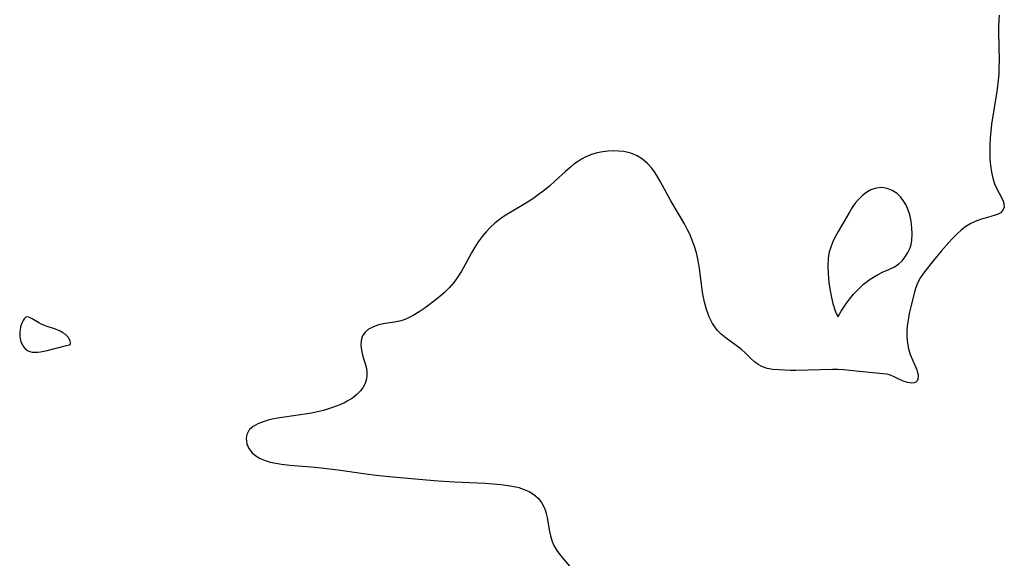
# Model space of a CAD drawing. Header units: metres. Extents: x 1073367 to 1082519, y 1569854 to 1574957.
# Tile 261 of 656: x 1075517 to 1075747, y 1574212 to 1574338. Entities that reach past the tile are written whole.
import ezdxf

# ---------------------------------------------------------------- set-up
doc = ezdxf.new("R2010")
doc.units = ezdxf.units.M
doc.layers.add('CGG_CurvaNivelLidar_v1', color=253, linetype='Continuous', lineweight=30)

msp = doc.modelspace()

# ---------------------------------------------------------------- linework, layer by layer
at = {"layer": 'CGG_CurvaNivelLidar_v1'}
for p, q in [((1075746.2027, 1574338.8266, 66), (1075746.1073, 1574337.567, 66)), ((1075746.0526, 1574336.2336, 66), (1075746.0479, 1574334.9004, 66)), ((1075746.1073, 1574337.567, 66), (1075746.0526, 1574336.2336, 66)), ((1075746.0479, 1574334.9004, 66), (1075746.1506, 1574328.158, 66)), ((1075746.1401, 1574326.5969, 66), (1075746.077, 1574325.0306, 66)), ((1075746.1506, 1574328.158, 66), (1075746.1401, 1574326.5969, 66)), ((1075746.077, 1574325.0306, 66), (1075745.9621, 1574323.6257, 66)), ((1075745.9621, 1574323.6257, 66), (1075745.6407, 1574321.0094, 66)), ((1075745.6407, 1574321.0094, 66), (1075744.4218, 1574313.3155, 66)), ((1075744.4218, 1574313.3155, 66), (1075744.2267, 1574311.693, 66)), ((1075744.0863, 1574310.0736, 66), (1075743.9999, 1574308.4638, 66)), ((1075744.2267, 1574311.693, 66), (1075744.0863, 1574310.0736, 66)), ((1075743.9999, 1574308.4638, 66), (1075743.9687, 1574306.7059, 66)), ((1075649.4086, 1574305.7106, 66), (1075648.3976, 1574305.1687, 66)), ((1075650.7233, 1574306.2339, 66), (1075649.4086, 1574305.7106, 66)), ((1075652.087, 1574306.6204, 66), (1075650.7233, 1574306.2339, 66)), ((1075653.3703, 1574306.8811, 66), (1075652.087, 1574306.6204, 66)), ((1075654.6695, 1574307.0434, 66), (1075653.3703, 1574306.8811, 66)), ((1075655.885, 1574307.0926, 66), (1075654.6695, 1574307.0434, 66)), ((1075657.0949, 1574307.0438, 66), (1075655.885, 1574307.0926, 66)), ((1075658.2875, 1574306.8973, 66), (1075657.0949, 1574307.0438, 66)), ((1075659.9067, 1574306.5165, 66), (1075658.2875, 1574306.8973, 66)), ((1075661.4282, 1574305.8975, 66), (1075659.9067, 1574306.5165, 66)), ((1075662.6772, 1574305.1116, 66), (1075661.4282, 1574305.8975, 66)), ((1075743.9687, 1574306.7059, 66), (1075744.0089, 1574305.1463, 66)), ((1075645.8284, 1574303.3028, 66), (1075644.6323, 1574302.2522, 66)), ((1075646.6167, 1574303.9395, 66), (1075645.8284, 1574303.3028, 66)), ((1075647.4214, 1574304.5337, 66), (1075646.6167, 1574303.9395, 66)), ((1075648.3976, 1574305.1687, 66), (1075647.4214, 1574304.5337, 66)), ((1075663.8161, 1574304.134, 66), (1075662.6772, 1574305.1116, 66)), ((1075664.844, 1574302.997, 66), (1075663.8161, 1574304.134, 66)), ((1075744.0089, 1574305.1463, 66), (1075744.1314, 1574303.6233, 66)), ((1075744.1314, 1574303.6233, 66), (1075744.3579, 1574302.1226, 66)), ((1075644.6323, 1574302.2522, 66), (1075642.2495, 1574300.052, 66)), ((1075665.4648, 1574302.1661, 66), (1075664.844, 1574302.997, 66)), ((1075666.0466, 1574301.2874, 66), (1075665.4648, 1574302.1661, 66)), ((1075666.8937, 1574299.8632, 66), (1075666.0466, 1574301.2874, 66)), ((1075744.3579, 1574302.1226, 66), (1075744.6899, 1574300.6922, 66)), ((1075640.8661, 1574298.837, 66), (1075639.4362, 1574297.6679, 66)), ((1075642.2495, 1574300.052, 66), (1075640.8661, 1574298.837, 66)), ((1075669.3395, 1574295.3707, 66), (1075666.8937, 1574299.8632, 66)), ((1075718.6956, 1574298.4868, 66), (1075717.4233, 1574298.3539, 66)), ((1075719.9548, 1574298.2973, 66), (1075718.6956, 1574298.4868, 66)), ((1075744.6899, 1574300.6922, 66), (1075745.1298, 1574299.3551, 66)), ((1075745.1298, 1574299.3551, 66), (1075745.6384, 1574298.1972, 66)), ((1075637.9576, 1574296.5611, 66), (1075636.7513, 1574295.7394, 66)), ((1075639.4362, 1574297.6679, 66), (1075637.9576, 1574296.5611, 66)), ((1075714.0902, 1574296.559, 66), (1075713.2572, 1574295.7294, 66)), ((1075714.9852, 1574297.2674, 66), (1075714.0902, 1574296.559, 66)), ((1075716.1739, 1574297.9354, 66), (1075714.9852, 1574297.2674, 66)), ((1075717.4233, 1574298.3539, 66), (1075716.1739, 1574297.9354, 66)), ((1075721.1608, 1574297.8196, 66), (1075719.9548, 1574298.2973, 66)), ((1075722.2693, 1574297.0874, 66), (1075721.1608, 1574297.8196, 66)), ((1075723.0477, 1574296.3418, 66), (1075722.2693, 1574297.0874, 66)), ((1075723.7331, 1574295.475, 66), (1075723.0477, 1574296.3418, 66)), ((1075745.6384, 1574298.1972, 66), (1075746.702, 1574296.1677, 66)), ((1075635.1024, 1574294.7108, 66), (1075631.8485, 1574292.7745, 66)), ((1075636.7513, 1574295.7394, 66), (1075635.1024, 1574294.7108, 66)), ((1075672.4797, 1574290.0232, 66), (1075669.3395, 1574295.3707, 66)), ((1075712.4834, 1574294.8046, 66), (1075711.7689, 1574293.8046, 66)), ((1075713.2572, 1574295.7294, 66), (1075712.4834, 1574294.8046, 66)), ((1075724.321, 1574294.5111, 66), (1075723.7331, 1574295.475, 66)), ((1075724.8015, 1574293.4684, 66), (1075724.321, 1574294.5111, 66)), ((1075746.702, 1574296.1677, 66), (1075747.1246, 1574295.2891, 66)), ((1075747.3908, 1574293.9145, 66), (1075747.0713, 1574293.1728, 66)), ((1075747.1246, 1574295.2891, 66), (1075747.3151, 1574294.7578, 66)), ((1075747.3151, 1574294.7578, 66), (1075747.3908, 1574293.9145, 66)), ((1075630.3005, 1574291.7939, 66), (1075629.1851, 1574291.0146, 66)), ((1075631.8485, 1574292.7745, 66), (1075630.3005, 1574291.7939, 66)), ((1075711.1254, 1574292.7745, 66), (1075708.498, 1574288.2505, 66)), ((1075711.7689, 1574293.8046, 66), (1075711.1254, 1574292.7745, 66)), ((1075725.2435, 1574292.0765, 66), (1075724.8015, 1574293.4684, 66)), ((1075725.5477, 1574290.6228, 66), (1075725.2435, 1574292.0765, 66)), ((1075744.2073, 1574291.6875, 66), (1075741.8186, 1574291.0078, 66)), ((1075745.2719, 1574292.0286, 66), (1075744.2073, 1574291.6875, 66)), ((1075745.9153, 1574292.298, 66), (1075745.2719, 1574292.0286, 66)), ((1075746.4681, 1574292.6127, 66), (1075745.9153, 1574292.298, 66)), ((1075747.0713, 1574293.1728, 66), (1075746.4681, 1574292.6127, 66)), ((1075628.0746, 1574290.1245, 66), (1075627.0269, 1574289.161, 66)), ((1075629.1851, 1574291.0146, 66), (1075628.0746, 1574290.1245, 66)), ((1075673.2187, 1574288.6317, 66), (1075672.4797, 1574290.0232, 66)), ((1075725.7517, 1574289.0999, 66), (1075725.5477, 1574290.6228, 66)), ((1075738.411, 1574289.3802, 66), (1075737.3278, 1574288.5498, 66)), ((1075739.5384, 1574290.077, 66), (1075738.411, 1574289.3802, 66)), ((1075740.5809, 1574290.5654, 66), (1075739.5384, 1574290.077, 66)), ((1075741.8186, 1574291.0078, 66), (1075740.5809, 1574290.5654, 66)), ((1075625.1243, 1574287.0419, 66), (1075624.2148, 1574285.8069, 66)), ((1075626.0424, 1574288.1319, 66), (1075625.1243, 1574287.0419, 66)), ((1075627.0269, 1574289.161, 66), (1075626.0424, 1574288.1319, 66)), ((1075673.723, 1574287.5738, 66), (1075673.2187, 1574288.6317, 66)), ((1075674.3284, 1574286.1498, 66), (1075673.723, 1574287.5738, 66)), ((1075708.498, 1574288.2505, 66), (1075707.7974, 1574286.9359, 66)), ((1075725.7309, 1574286.085, 66), (1075725.8273, 1574287.5777, 66)), ((1075725.8273, 1574287.5777, 66), (1075725.7517, 1574289.0999, 66)), ((1075736.2806, 1574287.6162, 66), (1075735.2627, 1574286.6054, 66)), ((1075737.3278, 1574288.5498, 66), (1075736.2806, 1574287.6162, 66)), ((1075624.2148, 1574285.8069, 66), (1075623.38, 1574284.5198, 66)), ((1075674.86, 1574284.6983, 66), (1075674.3284, 1574286.1498, 66)), ((1075675.3074, 1574283.2204, 66), (1075674.86, 1574284.6983, 66)), ((1075707.1613, 1574285.602, 66), (1075706.7443, 1574284.579, 66)), ((1075707.7974, 1574286.9359, 66), (1075707.1613, 1574285.602, 66)), ((1075725.3143, 1574284.3572, 66), (1075725.5656, 1574285.2057, 66)), ((1075725.5656, 1574285.2057, 66), (1075725.7309, 1574286.085, 66)), ((1075734.3632, 1574285.643, 66), (1075732.616, 1574283.6323, 66)), ((1075735.2627, 1574286.6054, 66), (1075734.3632, 1574285.643, 66)), ((1075622.6139, 1574283.1936, 66), (1075621.1119, 1574280.3272, 66)), ((1075623.38, 1574284.5198, 66), (1075622.6139, 1574283.1936, 66)), ((1075675.7177, 1574281.4365, 66), (1075675.3074, 1574283.2204, 66)), ((1075706.4112, 1574283.4836, 66), (1075706.1636, 1574281.9563, 66)), ((1075706.7443, 1574284.579, 66), (1075706.4112, 1574283.4836, 66)), ((1075724.2164, 1574282.2652, 66), (1075724.836, 1574283.2682, 66)), ((1075724.836, 1574283.2682, 66), (1075725.3143, 1574284.3572, 66)), ((1075732.616, 1574283.6323, 66), (1075730.8386, 1574281.4579, 66)), ((1075621.1119, 1574280.3272, 66), (1075620.3125, 1574278.9346, 66)), ((1075676.0292, 1574279.5384, 66), (1075675.7177, 1574281.4365, 66)), ((1075706.1636, 1574281.9563, 66), (1075706.0715, 1574280.2684, 66)), ((1075706.0715, 1574280.2684, 66), (1075706.1176, 1574278.2823, 66)), ((1075721.518, 1574279.9011, 66), (1075722.6017, 1574280.5902, 66)), ((1075722.6017, 1574280.5902, 66), (1075723.4696, 1574281.3648, 66)), ((1075723.4696, 1574281.3648, 66), (1075724.2164, 1574282.2652, 66)), ((1075730.8386, 1574281.4579, 66), (1075728.7235, 1574278.7541, 66)), ((1075620.3125, 1574278.9346, 66), (1075619.442, 1574277.586, 66)), ((1075676.6592, 1574274.6221, 66), (1075676.0292, 1574279.5384, 66)), ((1075706.1176, 1574278.2823, 66), (1075706.2964, 1574276.2649, 66)), ((1075716.0008, 1574277.0359, 66), (1075717.5677, 1574277.9996, 66)), ((1075717.5677, 1574277.9996, 66), (1075719.0581, 1574278.7626, 66)), ((1075719.0581, 1574278.7626, 66), (1075720.333, 1574279.3255, 66)), ((1075720.333, 1574279.3255, 66), (1075721.518, 1574279.9011, 66)), ((1075728.7235, 1574278.7541, 66), (1075727.8012, 1574277.4598, 66)), ((1075618.4939, 1574276.2975, 66), (1075617.4578, 1574275.0888, 66)), ((1075619.442, 1574277.586, 66), (1075618.4939, 1574276.2975, 66)), ((1075706.2964, 1574276.2649, 66), (1075706.5865, 1574274.304, 66)), ((1075713.2295, 1574274.755, 66), (1075714.4591, 1574275.878, 66)), ((1075714.4591, 1574275.878, 66), (1075716.0008, 1574277.0359, 66)), ((1075727.0468, 1574276.1308, 66), (1075726.6462, 1574275.1173, 66)), ((1075727.8012, 1574277.4598, 66), (1075727.0468, 1574276.1308, 66)), ((1075616.3012, 1574273.9464, 66), (1075615.202, 1574272.9878, 66)), ((1075617.4578, 1574275.0888, 66), (1075616.3012, 1574273.9464, 66)), ((1075676.8327, 1574273.5303, 66), (1075676.6592, 1574274.6221, 66)), ((1075677.1976, 1574271.6855, 66), (1075676.8327, 1574273.5303, 66)), ((1075706.5865, 1574274.304, 66), (1075706.9019, 1574272.749, 66)), ((1075711.1108, 1574272.357, 66), (1075712.1072, 1574273.5612, 66)), ((1075712.1072, 1574273.5612, 66), (1075713.2295, 1574274.755, 66)), ((1075726.3318, 1574274.057, 66), (1075725.4838, 1574270.5893, 66)), ((1075726.6462, 1574275.1173, 66), (1075726.3318, 1574274.057, 66)), ((1075614.0651, 1574272.0775, 66), (1075611.7514, 1574270.3631, 66)), ((1075615.202, 1574272.9878, 66), (1075614.0651, 1574272.0775, 66)), ((1075677.6724, 1574269.9262, 66), (1075677.1976, 1574271.6855, 66)), ((1075706.9019, 1574272.749, 66), (1075707.2582, 1574271.3487, 66)), ((1075707.2582, 1574271.3487, 66), (1075707.8123, 1574269.6514, 66)), ((1075709.2172, 1574269.6086, 66), (1075710.2578, 1574271.2023, 66)), ((1075710.2578, 1574271.2023, 66), (1075711.1108, 1574272.357, 66)), ((1075608.9923, 1574268.5267, 66), (1075607.5669, 1574267.8189, 66)), ((1075610.3764, 1574269.3972, 66), (1075608.9923, 1574268.5267, 66)), ((1075611.7514, 1574270.3631, 66), (1075610.3764, 1574269.3972, 66)), ((1075678.2769, 1574268.2607, 66), (1075677.6724, 1574269.9262, 66)), ((1075707.8123, 1574269.6514, 66), (1075708.1366, 1574268.8782, 66)), ((1075708.1366, 1574268.8782, 66), (1075708.3816, 1574268.4049, 66)), ((1075708.5552, 1574268.454, 66), (1075709.2172, 1574269.6086, 66)), ((1075725.134, 1574269.022, 66), (1075724.8433, 1574267.4314, 66)), ((1075725.4838, 1574270.5893, 66), (1075725.134, 1574269.022, 66)), ((1075517.2175, 1574266.3838, 66), (1075517.0487, 1574265.8243, 66)), ((1075517.4229, 1574266.9038, 66), (1075517.2175, 1574266.3838, 66)), ((1075517.6588, 1574267.3691, 66), (1075517.4229, 1574266.9038, 66)), ((1075517.9223, 1574267.7602, 66), (1075517.6588, 1574267.3691, 66)), ((1075518.2134, 1574268.0512, 66), (1075517.9223, 1574267.7602, 66)), ((1075518.5349, 1574268.2084, 66), (1075518.2134, 1574268.0512, 66)), ((1075518.9203, 1574268.1992, 66), (1075518.5349, 1574268.2084, 66)), ((1075519.34, 1574268.0424, 66), (1075518.9203, 1574268.1992, 66)), ((1075519.7897, 1574267.7864, 66), (1075519.34, 1574268.0424, 66)), ((1075521.3255, 1574266.8032, 66), (1075519.7897, 1574267.7864, 66)), ((1075521.8804, 1574266.5243, 66), (1075521.3255, 1574266.8032, 66)), ((1075523.0738, 1574266.048, 66), (1075521.8804, 1574266.5243, 66)), ((1075600.8829, 1574266.3406, 66), (1075599.501, 1574265.8623, 66)), ((1075602.3934, 1574266.6688, 66), (1075600.8829, 1574266.3406, 66)), ((1075604.62, 1574267.0216, 66), (1075602.3934, 1574266.6688, 66)), ((1075605.7442, 1574267.244, 66), (1075604.62, 1574267.0216, 66)), ((1075606.6642, 1574267.4935, 66), (1075605.7442, 1574267.244, 66)), ((1075607.5669, 1574267.8189, 66), (1075606.6642, 1574267.4935, 66)), ((1075679.0305, 1574266.7224, 66), (1075678.2769, 1574268.2607, 66)), ((1075679.9644, 1574265.3554, 66), (1075679.0305, 1574266.7224, 66)), ((1075708.3816, 1574268.4049, 66), (1075708.5, 1574268.2754, 66)), ((1075708.5, 1574268.2754, 66), (1075708.5552, 1574268.454, 66)), ((1075724.8433, 1574267.4314, 66), (1075724.6787, 1574266.1068, 66)), ((1075516.8646, 1574264.7006, 66), (1075516.849, 1574264.1577, 66)), ((1075516.849, 1574264.1577, 66), (1075516.8811, 1574263.6153, 66)), ((1075516.9261, 1574265.2366, 66), (1075516.8646, 1574264.7006, 66)), ((1075517.0487, 1574265.8243, 66), (1075516.9261, 1574265.2366, 66)), ((1075524.967, 1574265.4356, 66), (1075523.0738, 1574266.048, 66)), ((1075525.6416, 1574265.1829, 66), (1075524.967, 1574265.4356, 66)), ((1075526.3271, 1574264.8682, 66), (1075525.6416, 1574265.1829, 66)), ((1075526.9848, 1574264.4941, 66), (1075526.3271, 1574264.8682, 66)), ((1075527.4696, 1574264.1525, 66), (1075526.9848, 1574264.4941, 66)), ((1075527.8944, 1574263.7835, 66), (1075527.4696, 1574264.1525, 66)), ((1075597.7454, 1574264.6468, 66), (1075597.1526, 1574263.7616, 66)), ((1075598.5349, 1574265.3297, 66), (1075597.7454, 1574264.6468, 66)), ((1075599.501, 1574265.8623, 66), (1075598.5349, 1574265.3297, 66)), ((1075680.1622, 1574265.1232, 66), (1075679.9644, 1574265.3554, 66)), ((1075681.1128, 1574264.1798, 66), (1075680.1622, 1574265.1232, 66)), ((1075682.2473, 1574263.2675, 66), (1075681.1128, 1574264.1798, 66)), ((1075724.6787, 1574266.1068, 66), (1075724.5952, 1574264.7829, 66)), ((1075724.5952, 1574264.7829, 66), (1075724.6035, 1574263.4725, 66)), ((1075516.8811, 1574263.6153, 66), (1075516.9505, 1574263.15, 66)), ((1075516.9505, 1574263.15, 66), (1075517.0578, 1574262.6955, 66)), ((1075517.0578, 1574262.6955, 66), (1075517.203, 1574262.2572, 66)), ((1075517.203, 1574262.2572, 66), (1075517.4729, 1574261.6751, 66)), ((1075517.4729, 1574261.6751, 66), (1075517.8112, 1574261.1496, 66)), ((1075527.8185, 1574261.543, 66), (1075528.5, 1574261.6839, 66)), ((1075528.2434, 1574263.3973, 66), (1075527.8944, 1574263.7835, 66)), ((1075528.5192, 1574262.975, 66), (1075528.2434, 1574263.3973, 66)), ((1075528.5, 1574261.6839, 66), (1075528.6322, 1574261.7794, 66)), ((1075528.6862, 1574262.5478, 66), (1075528.5192, 1574262.975, 66)), ((1075528.6322, 1574261.7794, 66), (1075528.72, 1574262.026, 66)), ((1075528.7309, 1574262.2661, 66), (1075528.6862, 1574262.5478, 66)), ((1075528.72, 1574262.026, 66), (1075528.7309, 1574262.2661, 66)), ((1075596.8171, 1574262.7407, 66), (1075596.741, 1574261.6108, 66)), ((1075596.741, 1574261.6108, 66), (1075596.8791, 1574260.4257, 66)), ((1075597.1526, 1574263.7616, 66), (1075596.8171, 1574262.7407, 66)), ((1075684.6153, 1574261.5753, 66), (1075682.2473, 1574263.2675, 66)), ((1075724.6035, 1574263.4725, 66), (1075724.7295, 1574262.0731, 66)), ((1075724.7295, 1574262.0731, 66), (1075724.9749, 1574260.7285, 66)), ((1075517.8112, 1574261.1496, 66), (1075518.214, 1574260.6985, 66)), ((1075518.214, 1574260.6985, 66), (1075518.684, 1574260.3477, 66)), ((1075518.684, 1574260.3477, 66), (1075519.2112, 1574260.1237, 66)), ((1075519.2112, 1574260.1237, 66), (1075519.7923, 1574259.9996, 66)), ((1075519.7923, 1574259.9996, 66), (1075520.4123, 1574259.9532, 66)), ((1075520.4123, 1574259.9532, 66), (1075521.0595, 1574259.9688, 66)), ((1075521.0595, 1574259.9688, 66), (1075521.7506, 1574260.042, 66)), ((1075521.7506, 1574260.042, 66), (1075523.3164, 1574260.3529, 66)), ((1075523.3164, 1574260.3529, 66), (1075527.8185, 1574261.543, 66)), ((1075596.8791, 1574260.4257, 66), (1075597.1489, 1574259.2874, 66)), ((1075685.7431, 1574260.6933, 66), (1075684.6153, 1574261.5753, 66)), ((1075686.8342, 1574259.6903, 66), (1075685.7431, 1574260.6933, 66)), ((1075687.8729, 1574258.6682, 66), (1075686.8342, 1574259.6903, 66)), ((1075724.9749, 1574260.7285, 66), (1075725.337, 1574259.4644, 66)), ((1075725.337, 1574259.4644, 66), (1075725.865, 1574258.1636, 66)), ((1075597.1489, 1574259.2874, 66), (1075597.8198, 1574257.0068, 66)), ((1075597.8198, 1574257.0068, 66), (1075598.03, 1574256.1367, 66)), ((1075688.9259, 1574257.709, 66), (1075687.8729, 1574258.6682, 66)), ((1075689.7475, 1574257.0951, 66), (1075688.9259, 1574257.709, 66)), ((1075690.6356, 1574256.5994, 66), (1075689.7475, 1574257.0951, 66)), ((1075725.865, 1574258.1636, 66), (1075726.4251, 1574256.9697, 66)), ((1075598.03, 1574256.1367, 66), (1075598.1522, 1574255.2665, 66)), ((1075598.1522, 1574255.2665, 66), (1075598.1541, 1574254.4894, 66)), ((1075691.8453, 1574256.1858, 66), (1075690.6356, 1574256.5994, 66)), ((1075693.163, 1574255.9454, 66), (1075691.8453, 1574256.1858, 66)), ((1075694.5642, 1574255.8184, 66), (1075693.163, 1574255.9454, 66)), ((1075697.3076, 1574255.7146, 66), (1075694.5642, 1574255.8184, 66)), ((1075698.6125, 1574255.7013, 66), (1075697.3076, 1574255.7146, 66)), ((1075707.1887, 1574255.9312, 66), (1075698.6125, 1574255.7013, 66)), ((1075708.521, 1574255.9246, 66), (1075707.1887, 1574255.9312, 66)), ((1075709.823, 1574255.8465, 66), (1075708.521, 1574255.9246, 66)), ((1075711.1182, 1574255.7245, 66), (1075709.823, 1574255.8465, 66)), ((1075718.924, 1574254.9182, 66), (1075711.1182, 1574255.7245, 66)), ((1075719.9055, 1574254.7923, 66), (1075718.924, 1574254.9182, 66)), ((1075720.78, 1574254.589, 66), (1075719.9055, 1574254.7923, 66)), ((1075726.4251, 1574256.9697, 66), (1075726.8998, 1574255.8585, 66)), ((1075726.8998, 1574255.8585, 66), (1075727.089, 1574255.2526, 66)), ((1075727.089, 1574255.2526, 66), (1075727.1991, 1574254.6802, 66)), ((1075597.7133, 1574252.6736, 66), (1075597.2739, 1574251.8091, 66)), ((1075598.0459, 1574253.7165, 66), (1075597.7133, 1574252.6736, 66)), ((1075598.1541, 1574254.4894, 66), (1075598.0459, 1574253.7165, 66)), ((1075721.7643, 1574254.161, 66), (1075720.78, 1574254.589, 66)), ((1075722.6962, 1574253.6583, 66), (1075721.7643, 1574254.161, 66)), ((1075723.7222, 1574253.2023, 66), (1075722.6962, 1574253.6583, 66)), ((1075724.7681, 1574252.8792, 66), (1075723.7222, 1574253.2023, 66)), ((1075725.7397, 1574252.7523, 66), (1075724.7681, 1574252.8792, 66)), ((1075726.2479, 1574252.804, 66), (1075725.7397, 1574252.7523, 66)), ((1075726.6682, 1574252.9813, 66), (1075726.2479, 1574252.804, 66)), ((1075726.9794, 1574253.3052, 66), (1075726.6682, 1574252.9813, 66)), ((1075727.1666, 1574253.7562, 66), (1075726.9794, 1574253.3052, 66)), ((1075727.2236, 1574254.2564, 66), (1075727.1666, 1574253.7562, 66)), ((1075727.1991, 1574254.6802, 66), (1075727.2236, 1574254.2564, 66)), ((1075596.7004, 1574250.9923, 66), (1075595.8069, 1574250.0632, 66)), ((1075597.2739, 1574251.8091, 66), (1075596.7004, 1574250.9923, 66)), ((1075592.7134, 1574248.0648, 66), (1075591.8416, 1574247.6728, 66)), ((1075593.5458, 1574248.4909, 66), (1075592.7134, 1574248.0648, 66)), ((1075594.745, 1574249.2301, 66), (1075593.5458, 1574248.4909, 66)), ((1075595.8069, 1574250.0632, 66), (1075594.745, 1574249.2301, 66)), ((1075584.678, 1574245.6621, 66), (1075578.3155, 1574244.7072, 66)), ((1075586.283, 1574245.9685, 66), (1075584.678, 1574245.6621, 66)), ((1075588.2066, 1574246.4298, 66), (1075586.283, 1574245.9685, 66)), ((1075590.0695, 1574246.9986, 66), (1075588.2066, 1574246.4298, 66)), ((1075591.8416, 1574247.6728, 66), (1075590.0695, 1574246.9986, 66)), ((1075572.5732, 1574243.2018, 66), (1075571.4981, 1574242.5924, 66)), ((1075573.8335, 1574243.7021, 66), (1075572.5732, 1574243.2018, 66)), ((1075575.232, 1574244.1106, 66), (1075573.8335, 1574243.7021, 66)), ((1075576.7319, 1574244.4395, 66), (1075575.232, 1574244.1106, 66)), ((1075578.3155, 1574244.7072, 66), (1075576.7319, 1574244.4395, 66)), ((1075570.4858, 1574241.6114, 66), (1075570.0617, 1574240.7194, 66)), ((1075570.5675, 1574241.725, 66), (1075570.4858, 1574241.6114, 66)), ((1075570.668, 1574241.8513, 66), (1075570.5675, 1574241.725, 66)), ((1075571.4981, 1574242.5924, 66), (1075570.668, 1574241.8513, 66)), ((1075570.0617, 1574240.7194, 66), (1075569.9074, 1574239.7375, 66)), ((1075569.9074, 1574239.7375, 66), (1075570.0428, 1574238.5654, 66)), ((1075570.0428, 1574238.5654, 66), (1075570.4914, 1574237.4254, 66)), ((1075570.4914, 1574237.4254, 66), (1075571.2491, 1574236.3979, 66)), ((1075571.2491, 1574236.3979, 66), (1075572.1137, 1574235.6816, 66)), ((1075572.1137, 1574235.6816, 66), (1075573.1564, 1574235.0886, 66)), ((1075573.1564, 1574235.0886, 66), (1075574.3386, 1574234.6103, 66)), ((1075574.3386, 1574234.6103, 66), (1075575.5286, 1574234.2636, 66)), ((1075575.5286, 1574234.2636, 66), (1075576.7905, 1574233.9919, 66)), ((1075576.7905, 1574233.9919, 66), (1075578.1661, 1574233.7697, 66)), ((1075578.1661, 1574233.7697, 66), (1075580.078, 1574233.5424, 66)), ((1075580.078, 1574233.5424, 66), (1075586.041, 1574233.0431, 66)), ((1075586.041, 1574233.0431, 66), (1075588.0914, 1574232.8418, 66)), ((1075588.0914, 1574232.8418, 66), (1075591.3996, 1574232.4112, 66)), ((1075591.3996, 1574232.4112, 66), (1075597.3747, 1574231.5491, 66)), ((1075597.3747, 1574231.5491, 66), (1075599.6565, 1574231.2745, 66)), ((1075599.6565, 1574231.2745, 66), (1075602.4962, 1574230.9793, 66)), ((1075602.4962, 1574230.9793, 66), (1075610.2871, 1574230.2783, 66)), ((1075610.2871, 1574230.2783, 66), (1075614.8368, 1574229.9041, 66)), ((1075614.8368, 1574229.9041, 66), (1075618.6788, 1574229.646, 66)), ((1075618.6788, 1574229.646, 66), (1075625.8274, 1574229.3089, 66)), ((1075625.8274, 1574229.3089, 66), (1075628.6412, 1574229.1026, 66)), ((1075628.6412, 1574229.1026, 66), (1075630.1547, 1574228.9346, 66)), ((1075630.1547, 1574228.9346, 66), (1075631.6297, 1574228.7146, 66)), ((1075631.6297, 1574228.7146, 66), (1075633.0534, 1574228.4303, 66)), ((1075633.0534, 1574228.4303, 66), (1075633.6866, 1574228.273, 66)), ((1075633.6866, 1574228.273, 66), (1075634.9718, 1574227.8663, 66)), ((1075634.9718, 1574227.8663, 66), (1075636.1654, 1574227.3454, 66)), ((1075636.1654, 1574227.3454, 66), (1075637.2418, 1574226.6906, 66)), ((1075637.2418, 1574226.6906, 66), (1075638.237, 1574225.8204, 66)), ((1075638.237, 1574225.8204, 66), (1075639.0495, 1574224.7926, 66)), ((1075639.0495, 1574224.7926, 66), (1075639.5147, 1574223.9636, 66)), ((1075639.5147, 1574223.9636, 66), (1075639.8805, 1574223.0772, 66)), ((1075639.8805, 1574223.0772, 66), (1075640.1461, 1574222.188, 66)), ((1075640.1461, 1574222.188, 66), (1075640.3541, 1574221.2681, 66)), ((1075640.3541, 1574221.2681, 66), (1075640.8602, 1574218.4255, 66)), ((1075640.8602, 1574218.4255, 66), (1075641.1546, 1574217.0121, 66)), ((1075641.1546, 1574217.0121, 66), (1075641.5527, 1574215.6467, 66)), ((1075641.5527, 1574215.6467, 66), (1075641.9124, 1574214.7676, 66)), ((1075641.9124, 1574214.7676, 66), (1075642.6192, 1574213.5345, 66)), ((1075642.6192, 1574213.5345, 66), (1075643.4829, 1574212.3697, 66)), ((1075643.4829, 1574212.3697, 66), (1075648.2639, 1574206.8109, 66))]:
    msp.add_line(p, q, dxfattribs=at)

doc.saveas('drawing.dxf')
